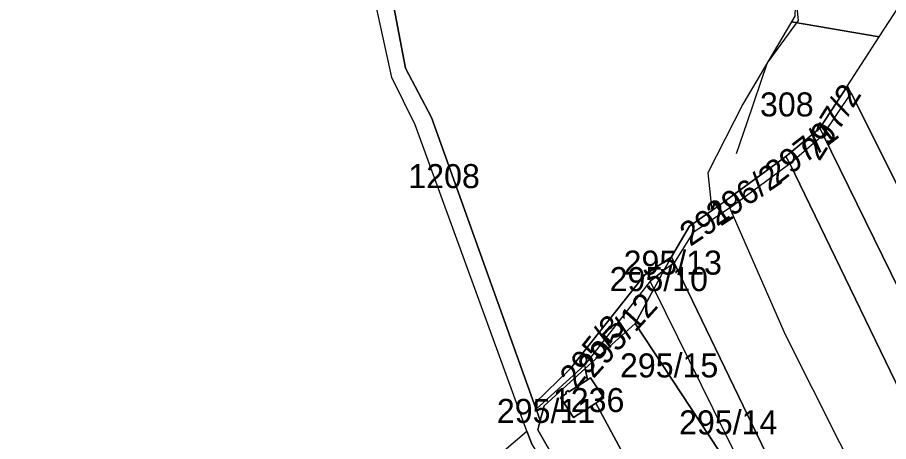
# Model space of a CAD drawing. Extents: x -623250 to -619626, y -1079612 to -1075424.
# Drawn here: x -621589.3 to -621226.9, y -1076575.3 to -1076398.7 of the extents above; entities that cross this region are included whole.
import ezdxf

# ---------------------------------------------------------------- set-up
doc = ezdxf.new("R2010")
doc.units = 0
for name, color, linetype in [('Hranice převzatá (k_ú_Džbánov - vnitřní obvod)', 7, 'Continuous'), ('Hranice šetřená (k_ú_Džbánov - vnitřní obvod)', 7, 'Continuous'), ('Parcela nároku', 7, 'Continuous'), ('Parcelní číslo', 7, 'Continuous'), ('Vodní toky', 7, 'Continuous')]:
    doc.layers.add(name, color=color, linetype=linetype)

msp = doc.modelspace()

# ---------------------------------------------------------------- linework, layer by layer
at = {"layer": 'Hranice převzatá (k_ú_Džbánov - vnitřní obvod)'}
msp.add_line((-621332.33, -1076526.1), (-621265.41, -1076627.82), dxfattribs=at)
at = {"layer": 'Hranice šetřená (k_ú_Džbánov - vnitřní obvod)'}
for points in [[(-621248.98, -1076225.48), (-621273.17, -1076239.48), (-621273.74, -1076245.43), (-621276.97, -1076278.86), (-621282.72, -1076338.34), (-621285.57, -1076367.86), (-621284.5, -1076389.01), (-621265.66, -1076390.24), (-621265.87, -1076398.19), (-621267.29, -1076400.57), (-621287.59, -1076434.78)], [(-621287.59, -1076434.78), (-621302.11, -1076463.37), (-621300.4, -1076479.06), (-621309.74, -1076485.63), (-621317.22, -1076498.38), (-621320.36, -1076504.14), (-621324.52, -1076511.77), (-621332.33, -1076526.1)]]:
    msp.add_lwpolyline(points, dxfattribs=at)
at = {"layer": 'Parcela nároku'}
for points in [[(-621224.07, -1076349.79), (-621250.47, -1076344.63), (-621265.66, -1076390.24), (-621265.87, -1076398.19), (-621267.29, -1076400.57), (-621230.78, -1076406.79), (-621218.56, -1076387.98)], [(-621230.78, -1076406.79), (-621218.56, -1076387.98), (-621213.66, -1076421.95), (-621209.35, -1076420.98), (-621154.18, -1076534.12), (-621073.3, -1076707.13), (-621076.55, -1076708.96), (-621098.91, -1076722.13), (-621152.55, -1076609.83), (-621197.51, -1076520.1), (-621242.51, -1076430.2), (-621244, -1076427.14)], [(-621267.29, -1076400.57), (-621287.59, -1076434.78), (-621302.11, -1076463.37), (-621300.4, -1076479.06), (-621294.61, -1076474.98), (-621269.65, -1076456.59), (-621255.46, -1076444.78), (-621244, -1076427.14), (-621230.78, -1076406.79)], [(-621242.51, -1076430.2), (-621244, -1076427.14), (-621255.46, -1076444.78), (-621254.13, -1076447.54)], [(-621197.51, -1076520.1), (-621152.55, -1076609.83), (-621098.91, -1076722.13), (-621115.11, -1076731.24), (-621183.58, -1076591.67), (-621254.13, -1076447.54), (-621242.51, -1076430.2)], [(-621255.46, -1076444.78), (-621269.65, -1076456.59), (-621268.04, -1076459.54), (-621254.13, -1076447.54)], [(-621254.13, -1076447.54), (-621183.58, -1076591.67), (-621115.11, -1076731.24), (-621124.23, -1076736.37), (-621132.04, -1076740.91), (-621198.84, -1076602.64), (-621268.04, -1076459.54)], [(-621269.65, -1076456.59), (-621294.61, -1076474.98), (-621292.99, -1076478.02), (-621268.04, -1076459.54)], [(-621268.04, -1076459.54), (-621198.84, -1076602.64), (-621132.04, -1076740.91), (-621145.97, -1076749.03), (-621150.45, -1076751.51), (-621157.24, -1076758.82), (-621201.78, -1076666.07), (-621269.8, -1076530.89), (-621292.99, -1076478.02)], [(-621294.61, -1076474.98), (-621292.99, -1076478.02), (-621308.3, -1076488.39), (-621316.02, -1076500.86), (-621317.22, -1076498.38), (-621309.74, -1076485.63), (-621300.4, -1076479.06)], [(-621269.8, -1076530.89), (-621292.99, -1076478.02), (-621308.3, -1076488.39), (-621316.02, -1076500.86), (-621256.81, -1076623.68), (-621234.22, -1076669.88), (-621182.7, -1076775.26), (-621181.63, -1076777.39), (-621155.85, -1076761.71), (-621157.24, -1076758.82), (-621201.78, -1076666.07)], [(-621374.35, -1076559.65), (-621359.17, -1076544.96), (-621328.4, -1076506.06), (-621317.22, -1076498.38), (-621320.36, -1076504.14), (-621326.13, -1076508.5), (-621353.43, -1076543.45), (-621373.55, -1076561.86)], [(-621317.22, -1076498.38), (-621316.02, -1076500.86), (-621320.36, -1076504.14)], [(-621234.22, -1076669.88), (-621256.81, -1076623.68), (-621316.02, -1076500.86), (-621320.36, -1076504.14), (-621324.52, -1076511.77), (-621290.16, -1076581.49), (-621286.01, -1076596.51), (-621265.41, -1076627.82), (-621262.12, -1076632.48), (-621236.65, -1076671.5)], [(-621326.13, -1076508.5), (-621320.36, -1076504.14), (-621324.52, -1076511.77)], [(-621326.13, -1076508.5), (-621353.43, -1076543.45), (-621353.1, -1076544.95), (-621332.33, -1076526.1), (-621324.52, -1076511.77)], [(-621332.33, -1076526.1), (-621324.52, -1076511.77), (-621290.16, -1076581.49), (-621286.01, -1076596.51)], [(-621353.1, -1076544.95), (-621332.33, -1076526.1), (-621286.01, -1076596.51), (-621276.09, -1076632.41), (-621291.49, -1076639.02), (-621330.28, -1076580.27), (-621335.45, -1076583.7), (-621348.69, -1076559.26), (-621345.36, -1076557.09), (-621350.88, -1076548.76), (-621352.09, -1076549.55)], [(-621353.43, -1076543.45), (-621353.1, -1076544.95), (-621370.18, -1076560.45), (-621371.84, -1076566.61), (-621373.55, -1076561.86)], [(-621318.13, -1076650.49), (-621326.18, -1076653.91), (-621337.79, -1076631.47), (-621372.85, -1076570.37), (-621371.84, -1076566.61), (-621370.18, -1076560.45), (-621353.1, -1076544.95), (-621352.09, -1076549.55), (-621359.84, -1076554.63), (-621360.17, -1076554.12), (-621361.25, -1076554.83), (-621360.92, -1076555.33), (-621363.34, -1076556.92), (-621357.9, -1076565.25), (-621348.69, -1076559.26), (-621335.45, -1076583.7), (-621347.05, -1076591.4), (-621310.32, -1076647.1)], [(-621359.84, -1076554.63), (-621352.09, -1076549.55), (-621350.88, -1076548.76), (-621345.36, -1076557.09), (-621348.69, -1076559.26), (-621357.9, -1076565.25), (-621363.34, -1076556.92), (-621360.92, -1076555.33), (-621361.25, -1076554.83), (-621360.17, -1076554.12)], [(-621399.21, -1076589.57), (-621377.43, -1076570.94), (-621375.11, -1076576.66), (-621356.72, -1076606.72), (-621392.01, -1076624.26)]]:
    msp.add_lwpolyline(points, close=True, dxfattribs=at)
for points in [[(-621606.83, -1076795.02), (-621584.1, -1076770.14), (-621568.82, -1076746.58), (-621545.61, -1076719.68), (-621530.33, -1076695.7), (-621521.44, -1076681.25), (-621491.16, -1076668.75), (-621460.86, -1076634.53), (-621452.15, -1076628.48), (-621416.93, -1076604.03), (-621399.21, -1076589.57), (-621377.43, -1076570.94), (-621423.84, -1076443.45), (-621433.49, -1076423.69), (-621443.92, -1076376.02)], [(-621375.11, -1076576.66), (-621377.43, -1076570.94), (-621423.84, -1076443.45), (-621433.49, -1076423.69), (-621443.92, -1076376.02)], [(-621265.87, -1076398.19), (-621267.29, -1076400.57), (-621287.59, -1076434.78), (-621302.11, -1076463.37), (-621300.4, -1076479.06), (-621309.74, -1076485.63), (-621317.22, -1076498.38), (-621328.4, -1076506.06), (-621359.17, -1076544.96), (-621374.35, -1076559.65), (-621416.99, -1076440.34), (-621427.83, -1076419.86), (-621434.41, -1076385.42)], [(-621434.41, -1076385.42), (-621427.83, -1076419.86), (-621416.99, -1076440.34), (-621374.35, -1076559.65), (-621373.55, -1076561.86), (-621371.84, -1076566.61), (-621372.85, -1076570.37), (-621337.79, -1076631.47)]]:
    msp.add_lwpolyline(points, dxfattribs=at)
at = {"layer": 'Vodní toky'}
for p, q in [((-621266.08, -1076384.38), (-621264.5, -1076400)), ((-621264.5, -1076400), (-621277.44, -1076417.68)), ((-621277.44, -1076417.68), (-621285.91, -1076442.62)), ((-621285.91, -1076442.62), (-621290.27, -1076455.46))]:
    msp.add_line(p, q, dxfattribs=at)

# ---------------------------------------------------------------- texts
at = {"layer": 'Parcelní číslo'}
for s, p in [('308', (-621280.38, -1076439.94)), ('1208', (-621426.67, -1076469.79)), ('295/13', (-621337.11, -1076505.8)), ('295/10', (-621342.93, -1076512.67)), ('295/15', (-621338.63, -1076548.61)), ('1236', (-621366.55, -1076563.03)), ('295/11', (-621389.84, -1076567.55)), ('295/14', (-621314.06, -1076572.33))]:
    msp.add_text(s, height=10, dxfattribs=at).set_placement(p)
for s, rotation, p in [('297/2', 57.8348, (-621255.67, -1076458.95)), ('297/1', 37.8302, (-621273.38, -1076468.83)), ('296/2', 33.9011, (-621298.32, -1076485.93)), ('291', 33.6901, (-621309.4, -1076494.31)), ('295/12', 47.8955, (-621349.73, -1076549.45)), ('295/3', 51.6468, (-621356.72, -1076553.92))]:
    msp.add_text(s, height=10, rotation=rotation, dxfattribs=at).set_placement(p)

doc.saveas('drawing.dxf')
